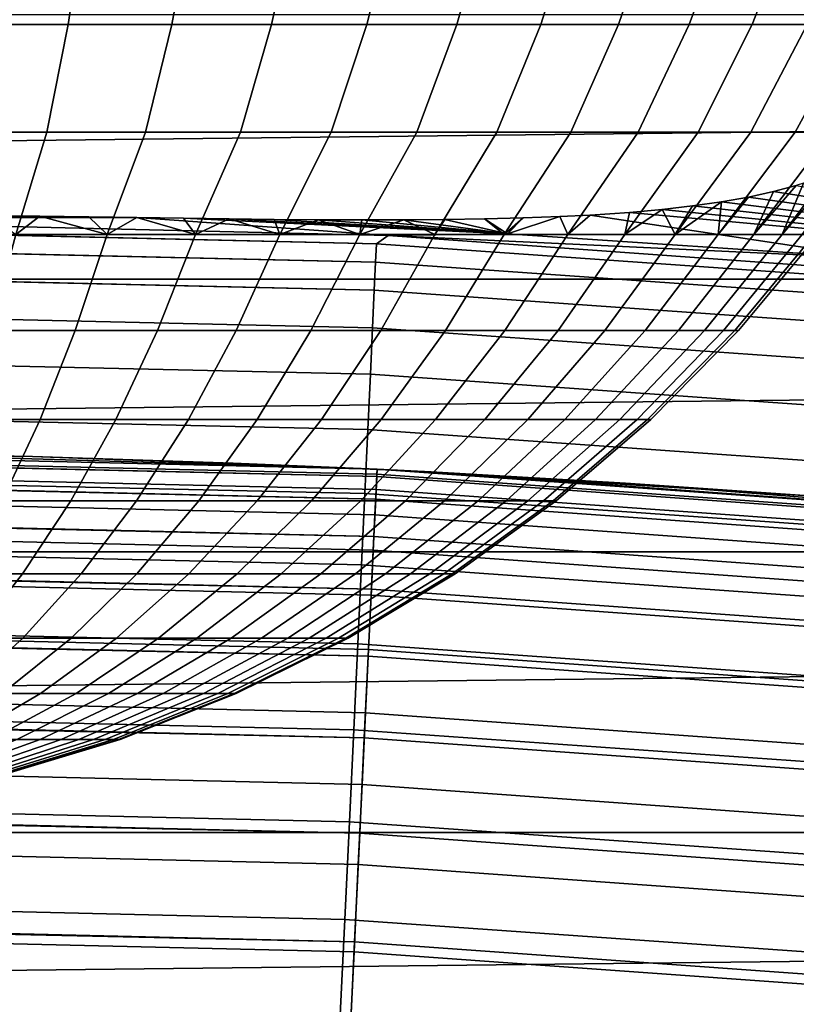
# Model space of a CAD drawing. Header units: metres. Extents: x -109 to 109, y -342 to 66.
# Tile 344 of 512: x 0.52 to 1.56, y 20.26 to 21.58. Entities that reach past the tile are written whole.
import ezdxf

# ---------------------------------------------------------------- set-up
doc = ezdxf.new("R2010")
doc.units = ezdxf.units.M
doc.layers.add('solid_K_24_62_16_000B91', color=7, linetype='CONTINUOUS')

msp = doc.modelspace()

# ---------------------------------------------------------------- linework, layer by layer
at = {"layer": 'solid_K_24_62_16_000B91'}
for points in [[(0.460371, 21.722136, -25.717764), (0.608734, 21.722136, -25.762833), (0.585974, 21.571323, -25.83078), (0.44317, 21.571323, -25.787323)], [(0.608734, 21.722136, -25.762833), (0.752777, 21.722136, -25.820229), (0.724606, 21.571323, -25.88612), (0.585974, 21.571323, -25.83078)], [(0.752777, 21.722136, -25.820229), (0.89148, 21.722136, -25.889544), (0.858079, 21.571323, -25.952951), (0.724606, 21.571323, -25.88612)], [(0.89148, 21.722136, -25.889544), (1.023856, 21.722136, -25.970285), (0.985443, 21.571323, -26.030796), (0.858079, 21.571323, -25.952951)], [(1.023856, 21.722136, -25.970285), (1.148967, 21.722136, -26.061884), (1.105792, 21.571323, -26.119099), (0.985443, 21.571323, -26.030796)], [(1.148967, 21.722136, -26.061884), (1.265926, 21.722136, -26.163685), (1.218267, 21.571323, -26.217236), (1.105792, 21.571323, -26.119099)], [(1.265926, 21.722136, -26.163685), (1.373901, 21.722136, -26.274969), (1.32207, 21.571323, -26.324503), (1.218267, 21.571323, -26.217236)], [(1.373901, 21.722136, -26.274969), (1.472128, 21.722136, -26.394945), (1.41646, 21.571323, -26.44014), (1.32207, 21.571323, -26.324503)], [(1.472128, 21.722136, -26.394945), (1.559808, 21.722111, -26.522627), (1.500765, 21.571323, -26.563322), (1.41646, 21.571323, -26.44014)], [(1.574386, 21.571323, -26.693174), (1.500765, 21.571323, -26.563322), (1.559808, 21.722111, -26.522627), (1.607676, 21.677101, -26.64489)], [(15.283257, 21.583902, 84.926178), (-15.283264, 21.583897, 84.926178), (-15.772194, 21.230322, 84.926178)], [(15.772186, 21.230328, 84.926178), (15.283257, 21.583902, 84.926178), (-15.772194, 21.230322, 84.926178)], [(0.585974, 21.571323, -25.83078), (0.557635, 21.427015, -25.909836), (0.421731, 21.427015, -25.868521), (0.44317, 21.571323, -25.787323)], [(0.724606, 21.571323, -25.88612), (0.689577, 21.427015, -25.96245), (0.557635, 21.427015, -25.909836), (0.585974, 21.571323, -25.83078)], [(0.858079, 21.571323, -25.952951), (0.816619, 21.427015, -26.025988), (0.689577, 21.427015, -25.96245), (0.724606, 21.571323, -25.88612)], [(0.985443, 21.571323, -26.030796), (0.937859, 21.427015, -26.1), (0.816619, 21.427015, -26.025988), (0.858079, 21.571323, -25.952951)], [(1.105792, 21.571323, -26.119099), (1.052434, 21.427015, -26.18396), (0.937859, 21.427015, -26.1), (0.985443, 21.571323, -26.030796)], [(1.218267, 21.571323, -26.217236), (1.159532, 21.427015, -26.277271), (1.052434, 21.427015, -26.18396), (1.105792, 21.571323, -26.119099)], [(1.32207, 21.571323, -26.324503), (1.25839, 21.427015, -26.379271), (1.159532, 21.427015, -26.277271), (1.218267, 21.571323, -26.217236)], [(1.41646, 21.571323, -26.44014), (1.348307, 21.427015, -26.489235), (1.25839, 21.427015, -26.379271), (1.32207, 21.571323, -26.324503)], [(1.500765, 21.571323, -26.563322), (1.428643, 21.427015, -26.606379), (1.348307, 21.427015, -26.489235), (1.41646, 21.571323, -26.44014)], [(1.574386, 21.571323, -26.693174), (1.498828, 21.427015, -26.729874), (1.428643, 21.427015, -26.606379), (1.500765, 21.571323, -26.563322)], [(1.636799, 21.571323, -26.82877), (1.558363, 21.427015, -26.858841), (1.498828, 21.427015, -26.729874), (1.574386, 21.571323, -26.693174)], [(1.558363, 21.427015, -26.858841), (1.636799, 21.571323, -26.82877), (1.68735, 21.571108, -26.968876), (1.606824, 21.427015, -26.992363)], [(0.39017, 21.290215, -25.959253), (0.421731, 21.427015, -25.868521), (0.557635, 21.427015, -25.909836), (0.516071, 21.290215, -25.996737)], [(0.516071, 21.290215, -25.996737), (0.557635, 21.427015, -25.909836), (0.689577, 21.427015, -25.96245), (0.638447, 21.290215, -26.044487)], [(0.638447, 21.290215, -26.044487), (0.689577, 21.427015, -25.96245), (0.816619, 21.427015, -26.025988), (0.756462, 21.290215, -26.10218)], [(0.756462, 21.290215, -26.10218), (0.816619, 21.427015, -26.025988), (0.937859, 21.427015, -26.1), (0.869309, 21.290215, -26.169424)], [(0.869309, 21.290215, -26.169424), (0.937859, 21.427015, -26.1), (1.052434, 21.427015, -26.18396), (0.976218, 21.290215, -26.245754)], [(0.976218, 21.290215, -26.245754), (1.052434, 21.427015, -26.18396), (1.159532, 21.427015, -26.277271), (1.076458, 21.290215, -26.330654)], [(1.076458, 21.290215, -26.330654), (1.159532, 21.427015, -26.277271), (1.25839, 21.427015, -26.379271), (1.169345, 21.290215, -26.423542)], [(1.169345, 21.290215, -26.423542), (1.25839, 21.427015, -26.379271), (1.348307, 21.427015, -26.489235), (1.254245, 21.290215, -26.523783)], [(1.254245, 21.290215, -26.523783), (1.348307, 21.427015, -26.489235), (1.428643, 21.427015, -26.606379), (1.330576, 21.290215, -26.630692)], [(1.330576, 21.290215, -26.630692), (1.428643, 21.427015, -26.606379), (1.498828, 21.427015, -26.729874), (1.397819, 21.290215, -26.743538)], [(1.397819, 21.290215, -26.743538), (1.498828, 21.427015, -26.729874), (1.558363, 21.427015, -26.858841), (1.455513, 21.290215, -26.861553)], [(1.455513, 21.290215, -26.861553), (1.558363, 21.427015, -26.858841), (1.606824, 21.427015, -26.992363), (1.503264, 21.290215, -26.983929)], [(1.503264, 21.290215, -26.983929), (1.606824, 21.427015, -26.992363), (1.643869, 21.427015, -27.129494), (1.540746, 21.290215, -27.109831)], [(1.540746, 21.290215, -27.109831), (1.643869, 21.427015, -27.129494), (1.669232, 21.427015, -27.269257), (1.567704, 21.290215, -27.238396)], [(1.540746, 21.290215, -27.890169), (1.567704, 21.290215, -27.761604), (1.635481, 21.387018, -27.777496), (1.613132, 21.375612, -27.852133)], [(1.540746, 21.290215, -27.890169), (1.613132, 21.375612, -27.852133), (1.569646, 21.358984, -27.973892)], [(1.503264, 21.290215, -28.016071), (1.540746, 21.290215, -27.890169), (1.569646, 21.358984, -27.973892), (1.559857, 21.355947, -27.99826)], [(1.503264, 21.290215, -28.016071), (1.559857, 21.355947, -27.99826), (1.529134, 21.347658, -28.069265)], [(1.529134, 21.347658, -28.069265), (1.559857, 21.355947, -27.99826), (2.218892, 21.239464, -28.468019)], [(1.455513, 21.290215, -28.138447), (1.503264, 21.290215, -28.016071), (1.529134, 21.347658, -28.069265), (1.495756, 21.340342, -28.138786)], [(1.455513, 21.290215, -28.138447), (1.495756, 21.340342, -28.138786), (1.459756, 21.33395, -28.206762)], [(1.459756, 21.33395, -28.206762), (1.495756, 21.340342, -28.138786), (2.218892, 21.239464, -28.468019)], [(1.495756, 21.340342, -28.138786), (1.529134, 21.347658, -28.069265), (2.218892, 21.239464, -28.468019)], [(1.380238, 21.323763, -28.337488), (1.421231, 21.32844, -28.273037), (2.218892, 21.239464, -28.468019)], [(1.397819, 21.290215, -28.256462), (1.421231, 21.32844, -28.273037), (1.380238, 21.323763, -28.337488)], [(1.397819, 21.290215, -28.256462), (1.459756, 21.33395, -28.206762), (1.421231, 21.32844, -28.273037)], [(1.397819, 21.290215, -28.256462), (1.455513, 21.290215, -28.138447), (1.459756, 21.33395, -28.206762)], [(1.421231, 21.32844, -28.273037), (1.459756, 21.33395, -28.206762), (2.218892, 21.239464, -28.468019)], [(0.481794, 21.315393, -29.034439), (0.548257, 21.314594, -29.011337), (0, 21.312862, -29.262819)], [(0.548257, 21.314594, -29.011337), (0.613569, 21.313723, -28.985327), (0, 21.312862, -29.262819)], [(0.613569, 21.313723, -28.985327), (0.677745, 21.31279, -28.956398), (0, 21.312862, -29.262819)], [(0.516071, 21.290215, -29.003263), (0.548257, 21.314594, -29.011337), (0.481794, 21.315393, -29.034439)], [(0.516071, 21.290215, -29.003263), (0.638447, 21.290215, -28.955513), (0.548257, 21.314594, -29.011337)], [(0.638447, 21.290215, -28.955513), (0.613569, 21.313723, -28.985327), (0.548257, 21.314594, -29.011337)], [(0.638447, 21.290215, -28.955513), (0.677745, 21.31279, -28.956398), (0.613569, 21.313723, -28.985327)], [(1.169345, 21.290215, -28.576458), (1.254245, 21.290215, -28.476217), (1.243816, 21.31422, -28.518217), (1.19435, 21.312342, -28.573734)], [(1.243816, 21.31422, -28.518217), (1.284311, 21.31629, -28.469168), (1.668665, 21.258171, -28.956398), (1.173523, 21.291246, -28.956398)], [(1.19435, 21.312342, -28.573734), (1.243816, 21.31422, -28.518217), (1.173523, 21.291246, -28.956398)], [(1.254245, 21.290215, -28.476217), (1.284311, 21.31629, -28.469168), (1.243816, 21.31422, -28.518217)], [(1.254245, 21.290215, -28.476217), (1.330576, 21.290215, -28.369308), (1.336922, 21.31987, -28.399944), (1.284311, 21.31629, -28.469168)], [(1.336922, 21.31987, -28.399944), (2.218892, 21.239464, -28.468019), (1.668665, 21.258171, -28.956398), (1.284311, 21.31629, -28.469168)], [(1.330576, 21.290215, -28.369308), (1.380238, 21.323763, -28.337488), (1.336922, 21.31987, -28.399944)], [(1.330576, 21.290215, -28.369308), (1.397819, 21.290215, -28.256462), (1.380238, 21.323763, -28.337488)], [(1.380238, 21.323763, -28.337488), (2.218892, 21.239464, -28.468019), (1.336922, 21.31987, -28.399944)], [(0.677745, 21.31279, -28.956398), (1.014104, 21.288721, -29.262819), (0, 21.312862, -29.262819)], [(0.998438, 21.277843, -29.41346), (0, 21.301256, -29.41346), (0, 21.312862, -29.262819), (1.014104, 21.288721, -29.262819)], [(0.998438, 21.277843, -29.41346), (0, 21.300964, -29.415899), (0, 21.301256, -29.41346)], [(0.997279, 21.253145, -29.565153), (0, 21.276531, -29.565153), (0, 21.300964, -29.415899), (0.998438, 21.277843, -29.41346)], [(0.638447, 21.290215, -28.955513), (0.756462, 21.290215, -28.89782), (0.677745, 21.31279, -28.956398)], [(0.740118, 21.311872, -28.924969), (1.173523, 21.291246, -28.956398), (1.014104, 21.288721, -29.262819), (0.677745, 21.31279, -28.956398)], [(0.756462, 21.290215, -28.89782), (0.740118, 21.311872, -28.924969), (0.677745, 21.31279, -28.956398)], [(0.740118, 21.311872, -28.924969), (0.801438, 21.311054, -28.890682), (1.173523, 21.291246, -28.956398)], [(0.756462, 21.290215, -28.89782), (0.801438, 21.311054, -28.890682), (0.740118, 21.311872, -28.924969)], [(0.756462, 21.290215, -28.89782), (0.869309, 21.290215, -28.830576), (0.801438, 21.311054, -28.890682)], [(0.801438, 21.311054, -28.890682), (0.861782, 21.310377, -28.853514), (1.173523, 21.291246, -28.956398)], [(0.869309, 21.290215, -28.830576), (0.861782, 21.310377, -28.853514), (0.801438, 21.311054, -28.890682)], [(0.861782, 21.310377, -28.853514), (0.920933, 21.309893, -28.813549), (1.173523, 21.291246, -28.956398)], [(0.869309, 21.290215, -28.830576), (0.920933, 21.309893, -28.813549), (0.861782, 21.310377, -28.853514)], [(0.869309, 21.290215, -28.830576), (0.976218, 21.290215, -28.754246), (0.920933, 21.309893, -28.813549)], [(0.920933, 21.309893, -28.813549), (0.978731, 21.309658, -28.770844), (1.173523, 21.291246, -28.956398)], [(0.976218, 21.290215, -28.754246), (0.978731, 21.309658, -28.770844), (0.920933, 21.309893, -28.813549)], [(0.976218, 21.290215, -28.754246), (1.035084, 21.309727, -28.725451), (0.978731, 21.309658, -28.770844)], [(0.976218, 21.290215, -28.754246), (1.076458, 21.290215, -28.669346), (1.035084, 21.309727, -28.725451)], [(0.978731, 21.309658, -28.770844), (1.035084, 21.309727, -28.725451), (1.173523, 21.291246, -28.956398)], [(1.035084, 21.309727, -28.725451), (1.089892, 21.310158, -28.677404), (1.173523, 21.291246, -28.956398)], [(1.076458, 21.290215, -28.669346), (1.089892, 21.310158, -28.677404), (1.035084, 21.309727, -28.725451)], [(1.076458, 21.290215, -28.669346), (1.169345, 21.290215, -28.576458), (1.143028, 21.311008, -28.626799), (1.089892, 21.310158, -28.677404)], [(1.089892, 21.310158, -28.677404), (1.143028, 21.311008, -28.626799), (1.173523, 21.291246, -28.956398)], [(1.143028, 21.311008, -28.626799), (1.19435, 21.312342, -28.573734), (1.173523, 21.291246, -28.956398)], [(1.169345, 21.290215, -28.576458), (1.19435, 21.312342, -28.573734), (1.143028, 21.311008, -28.626799)], [(0.595545, 21.161873, -26.142294), (0.481393, 21.161873, -26.09775), (0.516071, 21.290215, -25.996737), (0.638447, 21.290215, -26.044487)], [(0.481393, 21.161873, -28.90225), (0.595545, 21.161873, -28.857706), (0.638447, 21.290215, -28.955513), (0.516071, 21.290215, -29.003263)], [(0.70563, 21.161873, -26.19611), (0.595545, 21.161873, -26.142294), (0.638447, 21.290215, -26.044487), (0.756462, 21.290215, -26.10218)], [(0.595545, 21.161873, -28.857706), (0.70563, 21.161873, -28.80389), (0.756462, 21.290215, -28.89782), (0.638447, 21.290215, -28.955513)], [(0.810894, 21.161873, -26.258835), (0.70563, 21.161873, -26.19611), (0.756462, 21.290215, -26.10218), (0.869309, 21.290215, -26.169424)], [(0.70563, 21.161873, -28.80389), (0.810894, 21.161873, -28.741165), (0.869309, 21.290215, -28.830576), (0.756462, 21.290215, -28.89782)], [(0.910619, 21.161873, -26.330036), (0.810894, 21.161873, -26.258835), (0.869309, 21.290215, -26.169424), (0.976218, 21.290215, -26.245754)], [(0.810894, 21.161873, -28.741165), (0.910619, 21.161873, -28.669964), (0.976218, 21.290215, -28.754246), (0.869309, 21.290215, -28.830576)], [(1.004124, 21.161873, -26.409231), (0.910619, 21.161873, -26.330036), (0.976218, 21.290215, -26.245754), (1.076458, 21.290215, -26.330654)], [(0.910619, 21.161873, -28.669964), (1.004124, 21.161873, -28.590769), (1.076458, 21.290215, -28.669346), (0.976218, 21.290215, -28.754246)], [(0.998438, 21.277843, -29.41346), (1.014104, 21.288721, -29.262819), (2.025912, 21.216356, -29.262819), (1.994681, 21.207659, -29.41346)], [(1.090769, 21.161873, -26.495876), (1.004124, 21.161873, -26.409231), (1.076458, 21.290215, -26.330654), (1.169345, 21.290215, -26.423542)], [(1.004124, 21.161873, -28.590769), (1.090769, 21.161873, -28.504124), (1.169345, 21.290215, -28.576458), (1.076458, 21.290215, -28.669346)], [(1.173523, 21.291246, -28.956398), (1.668665, 21.258171, -28.956398), (1.014104, 21.288721, -29.262819)], [(1.668665, 21.258171, -28.956398), (2.025912, 21.216356, -29.262819), (1.014104, 21.288721, -29.262819)], [(1.169964, 21.161873, -26.58938), (1.090769, 21.161873, -26.495876), (1.169345, 21.290215, -26.423542), (1.254245, 21.290215, -26.523783)], [(1.090769, 21.161873, -28.504124), (1.169964, 21.161873, -28.41062), (1.254245, 21.290215, -28.476217), (1.169345, 21.290215, -28.576458)], [(1.241166, 21.161873, -26.689106), (1.169964, 21.161873, -26.58938), (1.254245, 21.290215, -26.523783), (1.330576, 21.290215, -26.630692)], [(1.169964, 21.161873, -28.41062), (1.241166, 21.161873, -28.310894), (1.330576, 21.290215, -28.369308), (1.254245, 21.290215, -28.476217)], [(1.30389, 21.161873, -26.794371), (1.241166, 21.161873, -26.689106), (1.330576, 21.290215, -26.630692), (1.397819, 21.290215, -26.743538)], [(1.241166, 21.161873, -28.310894), (1.30389, 21.161873, -28.205629), (1.397819, 21.290215, -28.256462), (1.330576, 21.290215, -28.369308)], [(1.357707, 21.161873, -26.904455), (1.30389, 21.161873, -26.794371), (1.397819, 21.290215, -26.743538), (1.455513, 21.290215, -26.861553)], [(1.30389, 21.161873, -28.205629), (1.357707, 21.161873, -28.095545), (1.455513, 21.290215, -28.138447), (1.397819, 21.290215, -28.256462)], [(1.402249, 21.161873, -27.018608), (1.357707, 21.161873, -26.904455), (1.455513, 21.290215, -26.861553), (1.503264, 21.290215, -26.983929)], [(1.357707, 21.161873, -28.095545), (1.402249, 21.161873, -27.981392), (1.503264, 21.290215, -28.016071), (1.455513, 21.290215, -28.138447)], [(1.437213, 21.161873, -27.136047), (1.402249, 21.161873, -27.018608), (1.503264, 21.290215, -26.983929), (1.540746, 21.290215, -27.109831)], [(1.402249, 21.161873, -27.981392), (1.437213, 21.161873, -27.863953), (1.540746, 21.290215, -27.890169), (1.503264, 21.290215, -28.016071)], [(1.462359, 21.161873, -27.255976), (1.437213, 21.161873, -27.136047), (1.540746, 21.290215, -27.109831), (1.567704, 21.290215, -27.238396)], [(1.437213, 21.161873, -27.863953), (1.462359, 21.161873, -27.744024), (1.567704, 21.290215, -27.761604), (1.540746, 21.290215, -27.890169)], [(1.477516, 21.161873, -27.377569), (1.462359, 21.161873, -27.255976), (1.567704, 21.290215, -27.238396), (1.583952, 21.290215, -27.36875)], [(1.462359, 21.161873, -27.744024), (1.477516, 21.161873, -27.622431), (1.583952, 21.290215, -27.63125), (1.567704, 21.290215, -27.761604)], [(1.48258, 21.161873, -27.5), (1.477516, 21.161873, -27.377569), (1.583952, 21.290215, -27.36875), (1.589381, 21.290215, -27.5)], [(1.477516, 21.161873, -27.622431), (1.48258, 21.161873, -27.5), (1.589381, 21.290215, -27.5), (1.583952, 21.290215, -27.63125)], [(0.997279, 21.253145, -29.565153), (0, 21.276062, -29.56741), (0, 21.276531, -29.565153)], [(0.995518, 21.215611, -29.714186), (0, 21.238955, -29.714186), (0, 21.276062, -29.56741), (0.997279, 21.253145, -29.565153)], [(0.998438, 21.277843, -29.41346), (1.994681, 21.207659, -29.41346), (1.992366, 21.183043, -29.565153), (0.997279, 21.253145, -29.565153)], [(0.997279, 21.253145, -29.565153), (1.992366, 21.183043, -29.565153), (1.988847, 21.14563, -29.714186), (0.995518, 21.215611, -29.714186)], [(0.995518, 21.215611, -29.714186), (0, 21.23834, -29.716246), (0, 21.238955, -29.714186)], [(0.993167, 21.165514, -29.859468), (0, 21.18807, -29.861326), (0, 21.23834, -29.716246), (0.995518, 21.215611, -29.714186)], [(15.772186, 21.230328, 84.926178), (-15.772194, 21.230322, 84.926178), (-16.252853, 20.86578, 84.926178)], [(16.252846, 20.865786, 84.926178), (15.772186, 21.230328, 84.926178), (-16.252853, 20.86578, 84.926178)], [(0.995518, 21.215611, -29.714186), (1.988847, 21.14563, -29.714186), (1.984151, 21.095697, -29.859468), (0.993167, 21.165514, -29.859468)], [(0.990244, 21.103218, -29.999943), (0, 21.125618, -30.001595), (0, 21.18807, -29.861326), (0.993167, 21.165514, -29.859468)], [(0.548493, 21.042889, -26.249561), (0.44336, 21.042889, -26.208538), (0.481393, 21.161873, -26.09775), (0.595545, 21.161873, -26.142294)], [(0.44336, 21.042889, -28.791462), (0.548493, 21.042889, -28.750439), (0.595545, 21.161873, -28.857706), (0.481393, 21.161873, -28.90225)], [(0.64988, 21.042889, -26.299126), (0.548493, 21.042889, -26.249561), (0.595545, 21.161873, -26.142294), (0.70563, 21.161873, -26.19611)], [(0.548493, 21.042889, -28.750439), (0.64988, 21.042889, -28.700874), (0.70563, 21.161873, -28.80389), (0.595545, 21.161873, -28.857706)], [(0.746828, 21.042889, -26.356895), (0.64988, 21.042889, -26.299126), (0.70563, 21.161873, -26.19611), (0.810894, 21.161873, -26.258835)], [(0.64988, 21.042889, -28.700874), (0.746828, 21.042889, -28.643105), (0.810894, 21.161873, -28.741165), (0.70563, 21.161873, -28.80389)], [(0.838674, 21.042889, -26.422472), (0.746828, 21.042889, -26.356895), (0.810894, 21.161873, -26.258835), (0.910619, 21.161873, -26.330036)], [(0.746828, 21.042889, -28.643105), (0.838674, 21.042889, -28.577528), (0.910619, 21.161873, -28.669964), (0.810894, 21.161873, -28.741165)], [(0.924791, 21.042889, -26.495409), (0.838674, 21.042889, -26.422472), (0.910619, 21.161873, -26.330036), (1.004124, 21.161873, -26.409231)], [(0.838674, 21.042889, -28.577528), (0.924791, 21.042889, -28.504591), (1.004124, 21.161873, -28.590769), (0.910619, 21.161873, -28.669964)], [(1.004591, 21.042889, -26.575209), (0.924791, 21.042889, -26.495409), (1.004124, 21.161873, -26.409231), (1.090769, 21.161873, -26.495876)], [(0.924791, 21.042889, -28.504591), (1.004591, 21.042889, -28.424791), (1.090769, 21.161873, -28.504124), (1.004124, 21.161873, -28.590769)], [(0.993167, 21.165514, -29.859468), (1.984151, 21.095697, -29.859468), (1.978311, 21.033607, -29.999943), (0.990244, 21.103218, -29.999943)], [(1.077529, 21.042889, -26.661325), (1.004591, 21.042889, -26.575209), (1.090769, 21.161873, -26.495876), (1.169964, 21.161873, -26.58938)], [(1.004591, 21.042889, -28.424791), (1.077529, 21.042889, -28.338675), (1.169964, 21.161873, -28.41062), (1.090769, 21.161873, -28.504124)], [(1.143106, 21.042889, -26.753172), (1.077529, 21.042889, -26.661325), (1.169964, 21.161873, -26.58938), (1.241166, 21.161873, -26.689106)], [(1.077529, 21.042889, -28.338675), (1.143106, 21.042889, -28.246828), (1.241166, 21.161873, -28.310894), (1.169964, 21.161873, -28.41062)], [(1.200874, 21.042889, -26.850121), (1.143106, 21.042889, -26.753172), (1.241166, 21.161873, -26.689106), (1.30389, 21.161873, -26.794371)], [(1.143106, 21.042889, -28.246828), (1.200874, 21.042889, -28.149879), (1.30389, 21.161873, -28.205629), (1.241166, 21.161873, -28.310894)], [(1.250439, 21.042889, -26.951508), (1.200874, 21.042889, -26.850121), (1.30389, 21.161873, -26.794371), (1.357707, 21.161873, -26.904455)], [(1.200874, 21.042889, -28.149879), (1.250439, 21.042889, -28.048492), (1.357707, 21.161873, -28.095545), (1.30389, 21.161873, -28.205629)], [(1.291462, 21.042889, -27.056641), (1.250439, 21.042889, -26.951508), (1.357707, 21.161873, -26.904455), (1.402249, 21.161873, -27.018608)], [(1.250439, 21.042889, -28.048492), (1.291462, 21.042889, -27.943359), (1.402249, 21.161873, -27.981392), (1.357707, 21.161873, -28.095545)], [(1.323663, 21.042889, -27.164803), (1.291462, 21.042889, -27.056641), (1.402249, 21.161873, -27.018608), (1.437213, 21.161873, -27.136047)], [(1.291462, 21.042889, -27.943359), (1.323663, 21.042889, -27.835197), (1.437213, 21.161873, -27.863953), (1.402249, 21.161873, -27.981392)], [(1.346823, 21.042889, -27.275255), (1.323663, 21.042889, -27.164803), (1.437213, 21.161873, -27.136047), (1.462359, 21.161873, -27.255976)], [(1.323663, 21.042889, -27.835197), (1.346823, 21.042889, -27.724745), (1.462359, 21.161873, -27.744024), (1.437213, 21.161873, -27.863953)], [(1.360782, 21.042889, -27.387243), (1.346823, 21.042889, -27.275255), (1.462359, 21.161873, -27.255976), (1.477516, 21.161873, -27.377569)], [(1.346823, 21.042889, -27.724745), (1.360782, 21.042889, -27.612757), (1.477516, 21.161873, -27.622431), (1.462359, 21.161873, -27.744024)], [(1.365446, 21.042889, -27.5), (1.360782, 21.042889, -27.387243), (1.477516, 21.161873, -27.377569), (1.48258, 21.161873, -27.5)], [(1.360782, 21.042889, -27.612757), (1.365446, 21.042889, -27.5), (1.48258, 21.161873, -27.5), (1.477516, 21.161873, -27.622431)], [(0.98677, 21.029179, -30.134586), (0, 21.051439, -30.136028), (0, 21.125618, -30.001595), (0.990244, 21.103218, -29.999943)], [(0.990244, 21.103218, -29.999943), (1.978311, 21.033607, -29.999943), (1.97137, 20.959814, -30.134586), (0.98677, 21.029179, -30.134586)], [(0.98277, 20.943937, -30.262415), (0, 20.966074, -30.263653), (0, 21.051439, -30.136028), (0.98677, 21.029179, -30.134586)], [(0.497618, 20.93409, -26.365543), (0.402236, 20.93409, -26.328325), (0.44336, 21.042889, -26.208538), (0.548493, 21.042889, -26.249561)], [(0.402236, 20.93409, -28.671675), (0.497618, 20.93409, -28.634457), (0.548493, 21.042889, -28.750439), (0.44336, 21.042889, -28.791462)], [(0.589602, 20.93409, -26.410511), (0.497618, 20.93409, -26.365543), (0.548493, 21.042889, -26.249561), (0.64988, 21.042889, -26.299126)], [(0.497618, 20.93409, -28.634457), (0.589602, 20.93409, -28.589489), (0.64988, 21.042889, -28.700874), (0.548493, 21.042889, -28.750439)], [(0.677557, 20.93409, -26.462921), (0.589602, 20.93409, -26.410511), (0.64988, 21.042889, -26.299126), (0.746828, 21.042889, -26.356895)], [(0.589602, 20.93409, -28.589489), (0.677557, 20.93409, -28.537079), (0.746828, 21.042889, -28.643105), (0.64988, 21.042889, -28.700874)], [(0.760884, 20.93409, -26.522417), (0.677557, 20.93409, -26.462921), (0.746828, 21.042889, -26.356895), (0.838674, 21.042889, -26.422472)], [(0.677557, 20.93409, -28.537079), (0.760884, 20.93409, -28.477583), (0.838674, 21.042889, -28.577528), (0.746828, 21.042889, -28.643105)], [(0.839013, 20.93409, -26.588589), (0.760884, 20.93409, -26.522417), (0.838674, 21.042889, -26.422472), (0.924791, 21.042889, -26.495409)], [(0.760884, 20.93409, -28.477583), (0.839013, 20.93409, -28.411411), (0.924791, 21.042889, -28.504591), (0.838674, 21.042889, -28.577528)], [(0.911411, 20.93409, -26.660986), (0.839013, 20.93409, -26.588589), (0.924791, 21.042889, -26.495409), (1.004591, 21.042889, -26.575209)], [(0.839013, 20.93409, -28.411411), (0.911411, 20.93409, -28.339014), (1.004591, 21.042889, -28.424791), (0.924791, 21.042889, -28.504591)], [(0.977584, 20.93409, -26.739117), (0.911411, 20.93409, -26.660986), (1.004591, 21.042889, -26.575209), (1.077529, 21.042889, -26.661325)], [(0.911411, 20.93409, -28.339014), (0.977584, 20.93409, -28.260883), (1.077529, 21.042889, -28.338675), (1.004591, 21.042889, -28.424791)], [(1.037078, 20.93409, -26.822443), (0.977584, 20.93409, -26.739117), (1.077529, 21.042889, -26.661325), (1.143106, 21.042889, -26.753172)], [(0.977584, 20.93409, -28.260883), (1.037078, 20.93409, -28.177557), (1.143106, 21.042889, -28.246828), (1.077529, 21.042889, -28.338675)], [(1.089488, 20.93409, -26.910398), (1.037078, 20.93409, -26.822443), (1.143106, 21.042889, -26.753172), (1.200874, 21.042889, -26.850121)], [(1.037078, 20.93409, -28.177557), (1.089488, 20.93409, -28.089602), (1.200874, 21.042889, -28.149879), (1.143106, 21.042889, -28.246828)], [(1.134456, 20.93409, -27.002382), (1.089488, 20.93409, -26.910398), (1.200874, 21.042889, -26.850121), (1.250439, 21.042889, -26.951508)], [(1.089488, 20.93409, -28.089602), (1.134456, 20.93409, -27.997618), (1.250439, 21.042889, -28.048492), (1.200874, 21.042889, -28.149879)], [(1.171674, 20.93409, -27.097763), (1.134456, 20.93409, -27.002382), (1.250439, 21.042889, -26.951508), (1.291462, 21.042889, -27.056641)], [(1.134456, 20.93409, -27.997618), (1.171674, 20.93409, -27.902237), (1.291462, 21.042889, -27.943359), (1.250439, 21.042889, -28.048492)], [(1.200889, 20.93409, -27.195894), (1.171674, 20.93409, -27.097763), (1.291462, 21.042889, -27.056641), (1.323663, 21.042889, -27.164803)], [(1.171674, 20.93409, -27.902237), (1.200889, 20.93409, -27.804106), (1.323663, 21.042889, -27.835197), (1.291462, 21.042889, -27.943359)], [(1.2219, 20.93409, -27.296101), (1.200889, 20.93409, -27.195894), (1.323663, 21.042889, -27.164803), (1.346823, 21.042889, -27.275255)], [(1.200889, 20.93409, -27.804106), (1.2219, 20.93409, -27.703899), (1.346823, 21.042889, -27.724745), (1.323663, 21.042889, -27.835197)], [(1.234564, 20.93409, -27.397701), (1.2219, 20.93409, -27.296101), (1.346823, 21.042889, -27.275255), (1.360782, 21.042889, -27.387243)], [(1.2219, 20.93409, -27.703899), (1.234564, 20.93409, -27.602299), (1.360782, 21.042889, -27.612757), (1.346823, 21.042889, -27.724745)], [(1.238796, 20.93409, -27.5), (1.234564, 20.93409, -27.397701), (1.360782, 21.042889, -27.387243), (1.365446, 21.042889, -27.5)], [(1.234564, 20.93409, -27.602299), (1.238796, 20.93409, -27.5), (1.365446, 21.042889, -27.5), (1.360782, 21.042889, -27.612757)], [(0.98677, 21.029179, -30.134586), (1.97137, 20.959814, -30.134586), (1.963379, 20.874853, -30.262415), (0.98277, 20.943937, -30.262415)], [(0.538446, 20.993095, -44.611229), (0, 21, -63), (0.268949, 20.998278, -44.640511)], [(0.99922, 20.976213, -63), (0, 21, -63), (0.538446, 20.993095, -44.611229), (0.806615, 20.984503, -44.562191)], [(0.998755, 20.966436, -63.279659), (0, 20.990211, -63.279659), (0, 21, -63), (0.99922, 20.976213, -63)], [(0.538445, 20.993095, -37.18877), (0.268949, 20.998278, -44.640511), (0, 21, -44.650002), (0.268948, 20.998278, -37.159492)], [(0, 21, -33), (0.99922, 20.976213, -33), (0.268948, 20.998278, -37.159492), (0, 21, -37.150002)], [(0, 20.99317, -32.834843), (0.998895, 20.969391, -32.834843), (0.99922, 20.976213, -33), (0, 21, -33)], [(0.99922, 20.976213, -33), (0.538445, 20.993095, -37.18877), (0.268948, 20.998278, -37.159492)], [(0.806614, 20.984503, -37.237808), (0.538446, 20.993095, -44.611229), (0.268949, 20.998278, -44.640511), (0.538445, 20.993095, -37.18877)], [(0.998895, 20.969391, -32.834843), (0, 20.99317, -32.834843), (0, 20.972696, -32.670647), (0.997921, 20.94894, -32.670647)], [(0.998755, 20.966436, -63.279659), (0, 20.989809, -63.285358), (0, 20.990211, -63.279659)], [(0.99732, 20.936314, -63.563889), (0, 20.960054, -63.563889), (0, 20.989809, -63.285358), (0.998755, 20.966436, -63.279659)], [(0.99922, 20.976213, -33), (0.806614, 20.984503, -37.237808), (0.538445, 20.993095, -37.18877)], [(1.071554, 20.972643, -37.306423), (0.806615, 20.984503, -44.562191), (0.538446, 20.993095, -44.611229), (0.806614, 20.984503, -37.237808)], [(1.996177, 20.904911, -33), (1.071554, 20.972643, -37.306423), (0.806614, 20.984503, -37.237808), (0.99922, 20.976213, -33)], [(1.331352, 20.957756, -37.394314), (1.071555, 20.972643, -44.493576), (0.806615, 20.984503, -44.562191), (1.071554, 20.972643, -37.306423)], [(0.99922, 20.976213, -63), (0.806615, 20.984503, -44.562191), (1.071555, 20.972643, -44.493576)], [(0.997921, 20.94894, -32.670647), (0, 20.972696, -32.670647), (0, 20.938719, -32.508709), (0.996304, 20.915003, -32.508709)], [(1.995247, 20.895166, -63.279659), (0.998755, 20.966436, -63.279659), (0.99922, 20.976213, -63), (1.996177, 20.904911, -63)], [(0.998895, 20.969391, -32.834843), (1.995528, 20.898109, -32.834843), (1.996177, 20.904911, -33), (0.99922, 20.976213, -33)], [(0.99922, 20.976213, -63), (1.071555, 20.972643, -44.493576), (1.331353, 20.957756, -44.405685)], [(0.99922, 20.976213, -63), (1.331353, 20.957756, -44.405685), (1.584162, 20.940163, -44.298965)], [(1.996177, 20.904911, -63), (0.99922, 20.976213, -63), (1.584162, 20.940163, -44.298965), (1.828584, 20.920237, -44.173954)], [(1.996177, 20.904911, -33), (1.331352, 20.957756, -37.394314), (1.071554, 20.972643, -37.306423)], [(1.584161, 20.940163, -37.501034), (1.331353, 20.957756, -44.405685), (1.071555, 20.972643, -44.493576), (1.331352, 20.957756, -37.394314)], [(0.978273, 20.848112, -30.382496), (0, 20.871052, -30.382496), (0, 20.966074, -30.263653), (0.98277, 20.943937, -30.262415)], [(0.99732, 20.936314, -63.563889), (0, 20.959286, -63.56926), (0, 20.960054, -63.563889)], [(0.994923, 20.885994, -63.845238), (0, 20.909678, -63.845238), (0, 20.959286, -63.56926), (0.99732, 20.936314, -63.563889)], [(0.998755, 20.966436, -63.279659), (1.995247, 20.895166, -63.279659), (1.99238, 20.865145, -63.563889), (0.99732, 20.936314, -63.563889)], [(0.997921, 20.94894, -32.670647), (1.993581, 20.877729, -32.670647), (1.995528, 20.898109, -32.834843), (0.998895, 20.969391, -32.834843)], [(1.996177, 20.904911, -33), (1.584161, 20.940163, -37.501034), (1.331352, 20.957756, -37.394314)], [(1.828583, 20.920237, -37.626045), (1.584162, 20.940163, -44.298965), (1.331353, 20.957756, -44.405685), (1.584161, 20.940163, -37.501034)], [(0.996304, 20.915003, -32.508709), (1.990352, 20.843906, -32.508709), (1.993581, 20.877729, -32.670647), (0.997921, 20.94894, -32.670647)], [(0.996304, 20.915003, -32.508709), (0, 20.938719, -32.508709), (0, 20.891474, -32.350132), (0.994056, 20.867811, -32.350132)], [(0.525213, 20.836231, -26.529491), (0.443276, 20.836231, -26.489433), (0.497618, 20.93409, -26.365543), (0.589602, 20.93409, -26.410511)], [(0.443276, 20.836231, -28.510567), (0.525213, 20.836231, -28.470509), (0.589602, 20.93409, -28.589489), (0.497618, 20.93409, -28.634457)], [(0.603564, 20.836231, -26.576178), (0.525213, 20.836231, -26.529491), (0.589602, 20.93409, -26.410511), (0.677557, 20.93409, -26.462921)], [(0.525213, 20.836231, -28.470509), (0.603564, 20.836231, -28.423822), (0.677557, 20.93409, -28.537079), (0.589602, 20.93409, -28.589489)], [(0.677791, 20.836231, -26.629175), (0.603564, 20.836231, -26.576178), (0.677557, 20.93409, -26.462921), (0.760884, 20.93409, -26.522417)], [(0.603564, 20.836231, -28.423822), (0.677791, 20.836231, -28.370825), (0.760884, 20.93409, -28.477583), (0.677557, 20.93409, -28.537079)], [(0.747388, 20.836231, -26.68812), (0.677791, 20.836231, -26.629175), (0.760884, 20.93409, -26.522417), (0.839013, 20.93409, -26.588589)], [(0.677791, 20.836231, -28.370825), (0.747388, 20.836231, -28.31188), (0.839013, 20.93409, -28.411411), (0.760884, 20.93409, -28.477583)], [(0.81188, 20.836231, -26.752611), (0.747388, 20.836231, -26.68812), (0.839013, 20.93409, -26.588589), (0.911411, 20.93409, -26.660986)], [(0.747388, 20.836231, -28.31188), (0.81188, 20.836231, -28.247389), (0.911411, 20.93409, -28.339014), (0.839013, 20.93409, -28.411411)], [(0.870826, 20.836231, -26.822208), (0.81188, 20.836231, -26.752611), (0.911411, 20.93409, -26.660986), (0.977584, 20.93409, -26.739117)], [(0.81188, 20.836231, -28.247389), (0.870826, 20.836231, -28.177792), (0.977584, 20.93409, -28.260883), (0.911411, 20.93409, -28.339014)], [(0.923823, 20.836231, -26.896437), (0.870826, 20.836231, -26.822208), (0.977584, 20.93409, -26.739117), (1.037078, 20.93409, -26.822443)], [(0.870826, 20.836231, -28.177792), (0.923823, 20.836231, -28.103563), (1.037078, 20.93409, -28.177557), (0.977584, 20.93409, -28.260883)], [(0.970509, 20.836231, -26.974787), (0.923823, 20.836231, -26.896437), (1.037078, 20.93409, -26.822443), (1.089488, 20.93409, -26.910398)], [(0.923823, 20.836231, -28.103563), (0.970509, 20.836231, -28.025213), (1.089488, 20.93409, -28.089602), (1.037078, 20.93409, -28.177557)], [(1.010566, 20.836231, -27.056725), (0.970509, 20.836231, -26.974787), (1.089488, 20.93409, -26.910398), (1.134456, 20.93409, -27.002382)], [(0.970509, 20.836231, -28.025213), (1.010566, 20.836231, -27.943275), (1.134456, 20.93409, -27.997618), (1.089488, 20.93409, -28.089602)], [(0.98277, 20.943937, -30.262415), (1.963379, 20.874853, -30.262415), (1.954396, 20.779345, -30.382496), (0.978273, 20.848112, -30.382496)], [(0.99732, 20.936314, -63.563889), (1.99238, 20.865145, -63.563889), (1.987591, 20.814997, -63.845238), (0.994923, 20.885994, -63.845238)], [(1.04372, 20.836231, -27.141691), (1.010566, 20.836231, -27.056725), (1.134456, 20.93409, -27.002382), (1.171674, 20.93409, -27.097763)], [(1.010566, 20.836231, -27.943275), (1.04372, 20.836231, -27.858309), (1.171674, 20.93409, -27.902237), (1.134456, 20.93409, -27.997618)], [(1.069744, 20.836231, -27.229103), (1.04372, 20.836231, -27.141691), (1.171674, 20.93409, -27.097763), (1.200889, 20.93409, -27.195894)], [(1.04372, 20.836231, -27.858309), (1.069744, 20.836231, -27.770897), (1.200889, 20.93409, -27.804106), (1.171674, 20.93409, -27.902237)], [(1.088461, 20.836231, -27.318369), (1.069744, 20.836231, -27.229103), (1.200889, 20.93409, -27.195894), (1.2219, 20.93409, -27.296101)], [(1.069744, 20.836231, -27.770897), (1.088461, 20.836231, -27.681631), (1.2219, 20.93409, -27.703899), (1.200889, 20.93409, -27.804106)], [(1.099743, 20.836231, -27.408873), (1.088461, 20.836231, -27.318369), (1.2219, 20.93409, -27.296101), (1.234564, 20.93409, -27.397701)], [(1.088461, 20.836231, -27.681631), (1.099743, 20.836231, -27.591127), (1.234564, 20.93409, -27.602299), (1.2219, 20.93409, -27.703899)], [(1.103512, 20.836231, -27.5), (1.099743, 20.836231, -27.408873), (1.234564, 20.93409, -27.397701), (1.238796, 20.93409, -27.5)], [(1.099743, 20.836231, -27.591127), (1.103512, 20.836231, -27.5), (1.238796, 20.93409, -27.5), (1.234564, 20.93409, -27.602299)], [(0.994923, 20.885994, -63.845238), (0, 20.908588, -63.850262), (0, 20.909678, -63.845238)], [(0.991576, 20.815733, -64.122269), (0, 20.839336, -64.122269), (0, 20.908588, -63.850262), (0.994923, 20.885994, -63.845238)], [(0.994056, 20.867811, -32.350132), (1.985861, 20.796875, -32.350132), (1.990352, 20.843906, -32.508709), (0.996304, 20.915003, -32.508709)], [(0.994056, 20.867811, -32.350132), (0, 20.891474, -32.350132), (0, 20.831282, -32.196003), (0.991192, 20.807686, -32.196003)], [(0.994923, 20.885994, -63.845238), (1.987591, 20.814997, -63.845238), (1.980905, 20.744974, -64.122269), (0.991576, 20.815733, -64.122269)], [(16.252846, 20.865786, 84.926178), (-16.252853, 20.86578, 84.926178), (-16.725183, 20.490314, 84.926178)], [(16.725176, 20.490322, 84.926178), (16.252846, 20.865786, 84.926178), (-16.725183, 20.490314, 84.926178)], [(0.973313, 20.742403, -30.493958), (0, 20.765226, -30.493958), (0, 20.871052, -30.382496), (0.978273, 20.848112, -30.382496)], [(0.991192, 20.807686, -32.196003), (1.980139, 20.736956, -32.196003), (1.985861, 20.796875, -32.350132), (0.994056, 20.867811, -32.350132)], [(0.991576, 20.815733, -64.122269), (0, 20.837973, -64.12693), (0, 20.839336, -64.122269)], [(0.978273, 20.848112, -30.382496), (1.954396, 20.779345, -30.382496), (1.944487, 20.673985, -30.493958), (0.973313, 20.742403, -30.493958)], [(0.987296, 20.725891, -64.393578), (0, 20.749393, -64.393578), (0, 20.837973, -64.12693), (0.991576, 20.815733, -64.122269)], [(0.991192, 20.807686, -32.196003), (0, 20.831282, -32.196003), (0, 20.758554, -32.047379), (0.987732, 20.735041, -32.047379)], [(0.457165, 20.75, -26.655233), (0.385843, 20.75, -26.620365), (0.443276, 20.836231, -26.489433), (0.525213, 20.836231, -26.529491)], [(0.385843, 20.75, -28.379635), (0.457165, 20.75, -28.344767), (0.525213, 20.836231, -28.470509), (0.443276, 20.836231, -28.510567)], [(0.525364, 20.75, -26.695871), (0.457165, 20.75, -26.655233), (0.525213, 20.836231, -26.529491), (0.603564, 20.836231, -26.576178)], [(0.457165, 20.75, -28.344767), (0.525364, 20.75, -28.304129), (0.603564, 20.836231, -28.423822), (0.525213, 20.836231, -28.470509)], [(0.589974, 20.75, -26.742001), (0.525364, 20.75, -26.695871), (0.603564, 20.836231, -26.576178), (0.677791, 20.836231, -26.629175)], [(0.525364, 20.75, -28.304129), (0.589974, 20.75, -28.257999), (0.677791, 20.836231, -28.370825), (0.603564, 20.836231, -28.423822)], [(0.650554, 20.75, -26.79331), (0.589974, 20.75, -26.742001), (0.677791, 20.836231, -26.629175), (0.747388, 20.836231, -26.68812)], [(0.589974, 20.75, -28.257999), (0.650554, 20.75, -28.20669), (0.747388, 20.836231, -28.31188), (0.677791, 20.836231, -28.370825)], [(0.70669, 20.75, -26.849445), (0.650554, 20.75, -26.79331), (0.747388, 20.836231, -26.68812), (0.81188, 20.836231, -26.752611)], [(0.650554, 20.75, -28.20669), (0.70669, 20.75, -28.150555), (0.81188, 20.836231, -28.247389), (0.747388, 20.836231, -28.31188)], [(0.757998, 20.75, -26.910027), (0.70669, 20.75, -26.849445), (0.81188, 20.836231, -26.752611), (0.870826, 20.836231, -26.822208)], [(0.70669, 20.75, -28.150555), (0.757998, 20.75, -28.089973), (0.870826, 20.836231, -28.177792), (0.81188, 20.836231, -28.247389)], [(0.804129, 20.75, -26.974636), (0.757998, 20.75, -26.910027), (0.870826, 20.836231, -26.822208), (0.923823, 20.836231, -26.896437)], [(0.757998, 20.75, -28.089973), (0.804129, 20.75, -28.025364), (0.923823, 20.836231, -28.103563), (0.870826, 20.836231, -28.177792)], [(0.844767, 20.75, -27.042835), (0.804129, 20.75, -26.974636), (0.923823, 20.836231, -26.896437), (0.970509, 20.836231, -26.974787)], [(0.804129, 20.75, -28.025364), (0.844767, 20.75, -27.957165), (0.970509, 20.836231, -28.025213), (0.923823, 20.836231, -28.103563)], [(0.879634, 20.75, -27.114157), (0.844767, 20.75, -27.042835), (0.970509, 20.836231, -26.974787), (1.010566, 20.836231, -27.056725)], [(0.844767, 20.75, -27.957165), (0.879634, 20.75, -27.885843), (1.010566, 20.836231, -27.943275), (0.970509, 20.836231, -28.025213)], [(0.908492, 20.75, -27.188114), (0.879634, 20.75, -27.114157), (1.010566, 20.836231, -27.056725), (1.04372, 20.836231, -27.141691)], [(0.879634, 20.75, -27.885843), (0.908492, 20.75, -27.811886), (1.04372, 20.836231, -27.858309), (1.010566, 20.836231, -27.943275)], [(0.931145, 20.75, -27.264202), (0.908492, 20.75, -27.188114), (1.04372, 20.836231, -27.141691), (1.069744, 20.836231, -27.229103)], [(0.908492, 20.75, -27.811886), (0.931145, 20.75, -27.735798), (1.069744, 20.836231, -27.770897), (1.04372, 20.836231, -27.858309)], [(0.947436, 20.75, -27.341902), (0.931145, 20.75, -27.264202), (1.069744, 20.836231, -27.229103), (1.088461, 20.836231, -27.318369)], [(0.931145, 20.75, -27.735798), (0.947436, 20.75, -27.658098), (1.088461, 20.836231, -27.681631), (1.069744, 20.836231, -27.770897)], [(0.957256, 20.75, -27.420679), (0.947436, 20.75, -27.341902), (1.088461, 20.836231, -27.318369), (1.099743, 20.836231, -27.408873)], [(0.947436, 20.75, -27.658098), (0.957256, 20.75, -27.579321), (1.099743, 20.836231, -27.591127), (1.088461, 20.836231, -27.681631)], [(0.960537, 20.75, -27.5), (0.957256, 20.75, -27.420679), (1.099743, 20.836231, -27.408873), (1.103512, 20.836231, -27.5)], [(0.957256, 20.75, -27.579321), (0.960537, 20.75, -27.5), (1.103512, 20.836231, -27.5), (1.099743, 20.836231, -27.591127)], [(0.991576, 20.815733, -64.122269), (1.980905, 20.744974, -64.122269), (1.972355, 20.655439, -64.393578), (0.987296, 20.725891, -64.393578)], [(0.987732, 20.735041, -32.047379), (1.973226, 20.664558, -32.047379), (1.980139, 20.736956, -32.196003), (0.991192, 20.807686, -32.196003)], [(0.967925, 20.627583, -30.595985), (0, 20.65028, -30.595985), (0, 20.765226, -30.493958), (0.973313, 20.742403, -30.493958)], [(0.987732, 20.735041, -32.047379), (0, 20.758554, -32.047379), (0, 20.67379, -31.905273), (0.983699, 20.650373, -31.905273)], [(0.987296, 20.725891, -64.393578), (0, 20.747799, -64.397858), (0, 20.749393, -64.393578)], [(0.982105, 20.616926, -64.657761), (0, 20.640306, -64.657761), (0, 20.747799, -64.397858), (0.987296, 20.725891, -64.393578)], [(0.443503, 20.675995, -26.821169), (0.38593, 20.675995, -26.786863), (0.457165, 20.75, -26.655233), (0.525364, 20.75, -26.695871)], [(0.38593, 20.675995, -28.213137), (0.443503, 20.675995, -28.178831), (0.525364, 20.75, -28.304129), (0.457165, 20.75, -28.344767)], [(0.498045, 20.675995, -26.860111), (0.443503, 20.675995, -26.821169), (0.525364, 20.75, -26.695871), (0.589974, 20.75, -26.742001)], [(0.443503, 20.675995, -28.178831), (0.498045, 20.675995, -28.139889), (0.589974, 20.75, -28.257999), (0.525364, 20.75, -28.304129)], [(0.549186, 20.675995, -26.903425), (0.498045, 20.675995, -26.860111), (0.589974, 20.75, -26.742001), (0.650554, 20.75, -26.79331)], [(0.498045, 20.675995, -28.139889), (0.549186, 20.675995, -28.096575), (0.650554, 20.75, -28.20669), (0.589974, 20.75, -28.257999)], [(0.596575, 20.675995, -26.950815), (0.549186, 20.675995, -26.903425), (0.650554, 20.75, -26.79331), (0.70669, 20.75, -26.849445)], [(0.549186, 20.675995, -28.096575), (0.596575, 20.675995, -28.049185), (0.70669, 20.75, -28.150555), (0.650554, 20.75, -28.20669)], [(0.639888, 20.675995, -27.001955), (0.596575, 20.675995, -26.950815), (0.70669, 20.75, -26.849445), (0.757998, 20.75, -26.910027)], [(0.596575, 20.675995, -28.049185), (0.639888, 20.675995, -27.998045), (0.757998, 20.75, -28.089973), (0.70669, 20.75, -28.150555)], [(0.678831, 20.675995, -27.056498), (0.639888, 20.675995, -27.001955), (0.757998, 20.75, -26.910027), (0.804129, 20.75, -26.974636)], [(0.639888, 20.675995, -27.998045), (0.678831, 20.675995, -27.943502), (0.804129, 20.75, -28.025364), (0.757998, 20.75, -28.089973)], [(0.713137, 20.675995, -27.114069), (0.678831, 20.675995, -27.056498), (0.804129, 20.75, -26.974636), (0.844767, 20.75, -27.042835)], [(0.678831, 20.675995, -27.943502), (0.713137, 20.675995, -27.885931), (0.844767, 20.75, -27.957165), (0.804129, 20.75, -28.025364)], [(0.742571, 20.675995, -27.174278), (0.713137, 20.675995, -27.114069), (0.844767, 20.75, -27.042835), (0.879634, 20.75, -27.114157)], [(0.713137, 20.675995, -27.885931), (0.742571, 20.675995, -27.825722), (0.879634, 20.75, -27.885843), (0.844767, 20.75, -27.957165)], [(0.766933, 20.675995, -27.236712), (0.742571, 20.675995, -27.174278), (0.879634, 20.75, -27.114157), (0.908492, 20.75, -27.188114)], [(0.742571, 20.675995, -27.825722), (0.766933, 20.675995, -27.763288), (0.908492, 20.75, -27.811886), (0.879634, 20.75, -27.885843)], [(0.786055, 20.675995, -27.300943), (0.766933, 20.675995, -27.236712), (0.908492, 20.75, -27.188114), (0.931145, 20.75, -27.264202)], [(0.766933, 20.675995, -27.763288), (0.786055, 20.675995, -27.699057), (0.931145, 20.75, -27.735798), (0.908492, 20.75, -27.811886)], [(0.799808, 20.675995, -27.366535), (0.786055, 20.675995, -27.300943), (0.931145, 20.75, -27.264202), (0.947436, 20.75, -27.341902)], [(0.786055, 20.675995, -27.699057), (0.799808, 20.675995, -27.633465), (0.947436, 20.75, -27.658098), (0.931145, 20.75, -27.735798)], [(0.808098, 20.675995, -27.433039), (0.799808, 20.675995, -27.366535), (0.947436, 20.75, -27.341902), (0.957256, 20.75, -27.420679)], [(0.799808, 20.675995, -27.633465), (0.808098, 20.675995, -27.566961), (0.957256, 20.75, -27.579321), (0.947436, 20.75, -27.658098)], [(0.810868, 20.675995, -27.5), (0.808098, 20.675995, -27.433039), (0.957256, 20.75, -27.420679), (0.960537, 20.75, -27.5)], [(0.808098, 20.675995, -27.566961), (0.810868, 20.675995, -27.5), (0.960537, 20.75, -27.5), (0.957256, 20.75, -27.579321)], [(0.973313, 20.742403, -30.493958), (1.944487, 20.673985, -30.493958), (1.933723, 20.559542, -30.595985), (0.967925, 20.627583, -30.595985)], [(0.983699, 20.650373, -31.905273), (1.965169, 20.580177, -31.905273), (1.973226, 20.664558, -32.047379), (0.987732, 20.735041, -32.047379)], [(0.987296, 20.725891, -64.393578), (1.972355, 20.655439, -64.393578), (1.961986, 20.546844, -64.657761), (0.982105, 20.616926, -64.657761)], [(0.983699, 20.650373, -31.905273), (0, 20.67379, -31.905273), (0, 20.57757, -31.770662), (0.97912, 20.554262, -31.770662)], [(0.44399, 20.614731, -27.017698), (0.402645, 20.614731, -26.982681), (0.498045, 20.675995, -26.860111), (0.549186, 20.675995, -26.903425)], [(0.402645, 20.614731, -28.017319), (0.44399, 20.614731, -27.982302), (0.549186, 20.675995, -28.096575), (0.498045, 20.675995, -28.139889)], [(0.482302, 20.614731, -27.056009), (0.44399, 20.614731, -27.017698), (0.549186, 20.675995, -26.903425), (0.596575, 20.675995, -26.950815)], [(0.44399, 20.614731, -27.982302), (0.482302, 20.614731, -27.943991), (0.596575, 20.675995, -28.049185), (0.549186, 20.675995, -28.096575)], [(0.517319, 20.614731, -27.097355), (0.482302, 20.614731, -27.056009), (0.596575, 20.675995, -26.950815), (0.639888, 20.675995, -27.001955)], [(0.482302, 20.614731, -27.943991), (0.517319, 20.614731, -27.902645), (0.639888, 20.675995, -27.998045), (0.596575, 20.675995, -28.049185)], [(0.548802, 20.614731, -27.141449), (0.517319, 20.614731, -27.097355), (0.639888, 20.675995, -27.001955), (0.678831, 20.675995, -27.056498)], [(0.517319, 20.614731, -27.902645), (0.548802, 20.614731, -27.858551), (0.678831, 20.675995, -27.943502), (0.639888, 20.675995, -27.998045)], [(0.576536, 20.614731, -27.187994), (0.548802, 20.614731, -27.141449), (0.678831, 20.675995, -27.056498), (0.713137, 20.675995, -27.114069)], [(0.548802, 20.614731, -27.858551), (0.576536, 20.614731, -27.812006), (0.713137, 20.675995, -27.885931), (0.678831, 20.675995, -27.943502)], [(0.600333, 20.614731, -27.23667), (0.576536, 20.614731, -27.187994), (0.713137, 20.675995, -27.114069), (0.742571, 20.675995, -27.174278)], [(0.576536, 20.614731, -27.812006), (0.600333, 20.614731, -27.76333), (0.742571, 20.675995, -27.825722), (0.713137, 20.675995, -27.885931)], [(0.620028, 20.614731, -27.287144), (0.600333, 20.614731, -27.23667), (0.742571, 20.675995, -27.174278), (0.766933, 20.675995, -27.236712)], [(0.600333, 20.614731, -27.76333), (0.620028, 20.614731, -27.712856), (0.766933, 20.675995, -27.763288), (0.742571, 20.675995, -27.825722)], [(0.635488, 20.614731, -27.339073), (0.620028, 20.614731, -27.287144), (0.766933, 20.675995, -27.236712), (0.786055, 20.675995, -27.300943)], [(0.620028, 20.614731, -27.712856), (0.635488, 20.614731, -27.660927), (0.786055, 20.675995, -27.699057), (0.766933, 20.675995, -27.763288)], [(0.646606, 20.614731, -27.392101), (0.635488, 20.614731, -27.339073), (0.786055, 20.675995, -27.300943), (0.799808, 20.675995, -27.366535)], [(0.635488, 20.614731, -27.660927), (0.646606, 20.614731, -27.607899), (0.799808, 20.675995, -27.633465), (0.786055, 20.675995, -27.699057)], [(0.653308, 20.614731, -27.445866), (0.646606, 20.614731, -27.392101), (0.799808, 20.675995, -27.366535), (0.808098, 20.675995, -27.433039)], [(0.646606, 20.614731, -27.607899), (0.653308, 20.614731, -27.554134), (0.808098, 20.675995, -27.566961), (0.799808, 20.675995, -27.633465)], [(0.655547, 20.614731, -27.5), (0.653308, 20.614731, -27.445866), (0.808098, 20.675995, -27.433039), (0.810868, 20.675995, -27.5)], [(0.653308, 20.614731, -27.554134), (0.655547, 20.614731, -27.5), (0.810868, 20.675995, -27.5), (0.808098, 20.675995, -27.566961)], [(0.962149, 20.504486, -30.687834), (0, 20.527048, -30.687834), (0, 20.65028, -30.595985), (0.967925, 20.627583, -30.595985)], [(0.97912, 20.554262, -31.770662), (1.956022, 20.484392, -31.770662), (1.965169, 20.580177, -31.905273), (0.983699, 20.650373, -31.905273)], [(0.982105, 20.616926, -64.657761), (0, 20.638529, -64.661659), (0, 20.640306, -64.657761)], [(0.97603, 20.489397, -64.913483), (0, 20.51263, -64.913483), (0, 20.638529, -64.661659), (0.982105, 20.616926, -64.657761)], [(0.967925, 20.627583, -30.595985), (1.933723, 20.559542, -30.595985), (1.922183, 20.436852, -30.687834), (0.962149, 20.504486, -30.687834)], [(0.982105, 20.616926, -64.657761), (1.961986, 20.546844, -64.657761), (1.949849, 20.419748, -64.913483), (0.97603, 20.489397, -64.913483)], [(0.414948, 20.566635, -27.228901), (0.391144, 20.566635, -27.19556), (0.517319, 20.614731, -27.097355), (0.548802, 20.614731, -27.141449)], [(0.391144, 20.566635, -27.80444), (0.414948, 20.566635, -27.771099), (0.548802, 20.614731, -27.858551), (0.517319, 20.614731, -27.902645)], [(0.435918, 20.566635, -27.264093), (0.414948, 20.566635, -27.228901), (0.548802, 20.614731, -27.141449), (0.576536, 20.614731, -27.187994)], [(0.414948, 20.566635, -27.771099), (0.435918, 20.566635, -27.735907), (0.576536, 20.614731, -27.812006), (0.548802, 20.614731, -27.858551)], [(0.45391, 20.566635, -27.300896), (0.435918, 20.566635, -27.264093), (0.576536, 20.614731, -27.187994), (0.600333, 20.614731, -27.23667)], [(0.435918, 20.566635, -27.735907), (0.45391, 20.566635, -27.699104), (0.600333, 20.614731, -27.76333), (0.576536, 20.614731, -27.812006)], [(0.468802, 20.566635, -27.33906), (0.45391, 20.566635, -27.300896), (0.600333, 20.614731, -27.23667), (0.620028, 20.614731, -27.287144)], [(0.45391, 20.566635, -27.699104), (0.468802, 20.566635, -27.66094), (0.620028, 20.614731, -27.712856), (0.600333, 20.614731, -27.76333)], [(0.480491, 20.566635, -27.378323), (0.468802, 20.566635, -27.33906), (0.620028, 20.614731, -27.287144), (0.635488, 20.614731, -27.339073)], [(0.468802, 20.566635, -27.66094), (0.480491, 20.566635, -27.621677), (0.635488, 20.614731, -27.660927), (0.620028, 20.614731, -27.712856)], [(0.488898, 20.566635, -27.418417), (0.480491, 20.566635, -27.378323), (0.635488, 20.614731, -27.339073), (0.646606, 20.614731, -27.392101)], [(0.480491, 20.566635, -27.621677), (0.488898, 20.566635, -27.581583), (0.646606, 20.614731, -27.607899), (0.635488, 20.614731, -27.660927)], [(0.493965, 20.566635, -27.459068), (0.488898, 20.566635, -27.418417), (0.646606, 20.614731, -27.392101), (0.653308, 20.614731, -27.445866)], [(0.488898, 20.566635, -27.581583), (0.493965, 20.566635, -27.540932), (0.653308, 20.614731, -27.554134), (0.646606, 20.614731, -27.607899)], [(0.495658, 20.566635, -27.5), (0.493965, 20.566635, -27.459068), (0.653308, 20.614731, -27.445866), (0.655547, 20.614731, -27.5)], [(0.493965, 20.566635, -27.540932), (0.495658, 20.566635, -27.5), (0.655547, 20.614731, -27.5), (0.653308, 20.614731, -27.554134)], [(0.97912, 20.554262, -31.770662), (0, 20.57757, -31.770662), (0, 20.470552, -31.644464), (0.974028, 20.447365, -31.644464)], [(0.974028, 20.447365, -31.644464), (1.94585, 20.377859, -31.644464), (1.956022, 20.484392, -31.770662), (0.97912, 20.554262, -31.770662)], [(0.956027, 20.374012, -30.768835), (0, 20.396429, -30.768835), (0, 20.527048, -30.687834), (0.962149, 20.504486, -30.687834)], [(0.97603, 20.489397, -64.913483), (0, 20.510715, -64.916992), (0, 20.51263, -64.913483)], [(0.969102, 20.34395, -65.159439), (0, 20.36702, -65.159439), (0, 20.510715, -64.916992), (0.97603, 20.489397, -64.913483)], [(0.962149, 20.504486, -30.687834), (1.922183, 20.436852, -30.687834), (1.909952, 20.306807, -30.768835), (0.956027, 20.374012, -30.768835)], [(16.725176, 20.490322, 84.926178), (-16.725183, 20.490314, 84.926178), (-17.188755, 20.104267, 84.926178)], [(17.188747, 20.104275, 84.926178), (16.725176, 20.490322, 84.926178), (-17.188755, 20.104267, 84.926178)], [(0.97603, 20.489397, -64.913483), (1.949849, 20.419748, -64.913483), (1.936008, 20.274797, -65.159439), (0.969102, 20.34395, -65.159439)], [(0.974028, 20.447365, -31.644464), (0, 20.470552, -31.644464), (0, 20.353468, -31.527544), (0.968457, 20.330414, -31.527544)], [(0.968457, 20.330414, -31.527544), (1.93472, 20.261307, -31.527544), (1.94585, 20.377859, -31.644464), (0.974028, 20.447365, -31.644464)], [(0.949603, 20.23711, -30.8384), (0, 20.259377, -30.8384), (0, 20.396429, -30.768835), (0.956027, 20.374012, -30.768835)], [(0.969102, 20.34395, -65.159439), (0, 20.365015, -65.16256), (0, 20.36702, -65.159439)], [(0.961355, 20.181334, -65.394363), (0, 20.204218, -65.394363), (0, 20.365015, -65.16256), (0.969102, 20.34395, -65.159439)], [(0.956027, 20.374012, -30.768835), (1.909952, 20.306807, -30.768835), (1.897118, 20.170357, -30.8384), (0.949603, 20.23711, -30.8384)], [(0.968457, 20.330414, -31.527544), (0, 20.353468, -31.527544), (0, 20.227119, -31.420704), (0.962445, 20.20421, -31.420704)], [(0.969102, 20.34395, -65.159439), (1.936008, 20.274797, -65.159439), (1.920533, 20.112732, -65.394363), (0.961355, 20.181334, -65.394363)], [(0.962445, 20.20421, -31.420704), (1.92271, 20.13553, -31.420704), (1.93472, 20.261307, -31.527544), (0.968457, 20.330414, -31.527544)]]:
    msp.add_3dface(points, dxfattribs=at)

doc.saveas('drawing.dxf')
